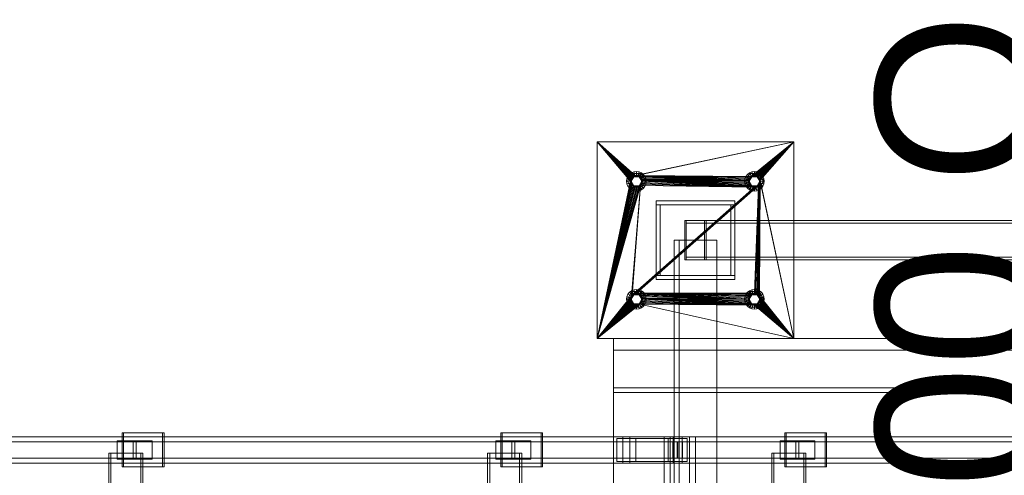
# Model space of a CAD drawing. Header units: millimetres. Extents: x -1970 to 61924, y -58230 to 6847.
# Tile 397 of 656: x 7452 to 8955, y -17609 to -16913. Entities that reach past the tile are written whole.
import ezdxf

# ---------------------------------------------------------------- set-up
doc = ezdxf.new("R2010")
doc.units = ezdxf.units.MM
for name, color, linetype, lineweight in [('COTAS_O', 1, 'Continuous', 0), ('superior_C01', 7, 'Continuous', 0), ('superior_mezcladora', 7, 'Continuous', 0)]:
    doc.layers.add(name, color=color, linetype=linetype, lineweight=lineweight)
doc.dimstyles.new('R19_100', dxfattribs={"dimtxt": 250, "dimasz": 150, "dimexe": 150, "dimexo": 80, "dimgap": 100, "dimtad": 1, "dimtih": 1, "dimtoh": 1, "dimdsep": 46, "dimcen": 0.09, "dimadec": 0, "dimazin": 0, "dimtfac": 1, "dimtdec": 4, "dimtofl": 0, "dimtmove": 0, "dimatfit": 3, "dimfxl": 1, "dimtolj": 1, "dimtzin": 0, "dimarcsym": 0})

# ---------------------------------------------------------------- blocks, each defined once
blk = doc.blocks.new('DIM_R26_36')
at = {"layer": 'COTAS_O'}
for p, q in [((9108.4, -17350), (9063.4, -17500)), ((9808.4, -17350), (9108.4, -17350)), ((9108.4, -18650), (9108.4, -17350)), ((9108.4, -17350), (9153.4, -17500)), ((9108.4, -18650), (9063.4, -18500)), ((9108.4, -18650), (9153.4, -18500)), ((9808.4, -18650), (9108.4, -18650))]:
    blk.add_line(p, q, dxfattribs=at)
blk.add_text('1300 O', height=250, rotation=90, dxfattribs=at).set_placement((9008.4, -18000))

msp = doc.modelspace()

# ---------------------------------------------------------------- linework, layer by layer
at = {"layer": 'superior_C01'}
for p, q in [((8372.601, -17550), (7217.04, -17550)), ((7227.824, -17550), (8383.386, -17550)), ((8449.442, -17550), (7293.88, -17550)), ((7307.361, -17550), (8462.923, -17550)), ((7670.212, -17544), (7608.583, -17544)), ((7608.583, -17544), (7608.583, -17596)), ((7610.739, -17544), (7608.583, -17544)), ((7610.739, -17596), (7610.739, -17544)), ((7610.739, -17544), (7672.369, -17544)), ((7670.212, -17596), (7670.212, -17544)), ((7670.212, -17544), (7672.369, -17544)), ((7672.369, -17544), (7672.369, -17596)), ((8247.993, -17544), (8186.363, -17544)), ((8186.363, -17544), (8186.363, -17596)), ((8188.52, -17544), (8186.363, -17544)), ((8188.52, -17596), (8188.52, -17544)), ((8188.52, -17544), (8250.15, -17544)), ((8247.993, -17596), (8247.993, -17544)), ((8247.993, -17544), (8250.15, -17544)), ((8250.15, -17544), (8250.15, -17596)), ((8372.601, -17550), (8372.601, -17590)), ((8383.386, -17550), (8372.601, -17550)), ((9528.163, -17550), (8372.601, -17550)), ((8383.386, -17590), (8383.386, -17550)), ((8383.386, -17550), (9538.948, -17550)), ((8474.093, -17550), (8435.575, -17550)), ((8435.575, -17550), (8435.575, -18450)), ((8445.011, -17550), (8435.575, -17550)), ((8445.011, -18450), (8445.011, -17550)), ((8445.011, -17550), (8483.53, -17550)), ((8449.442, -17550), (8449.442, -17590)), ((8462.923, -17550), (8449.442, -17550)), ((9605.003, -17550), (8449.442, -17550)), ((8462.923, -17590), (8462.923, -17550)), ((8462.923, -17550), (9618.484, -17550)), ((8474.093, -18450), (8474.093, -17550)), ((8474.093, -17550), (8483.53, -17550)), ((8483.53, -17550), (8483.53, -18450)), ((8681.329, -17544), (8619.699, -17544)), ((8619.699, -17544), (8619.699, -17596)), ((8621.856, -17544), (8619.699, -17544)), ((8621.856, -17596), (8621.856, -17544)), ((8621.856, -17544), (8683.486, -17544)), ((8681.329, -17596), (8681.329, -17544)), ((8681.329, -17544), (8683.486, -17544)), ((8683.486, -17544), (8683.486, -17596)), ((8455.644, -17557.5), (7221.894, -17557.5)), ((7222.97, -17557.5), (8456.72, -17557.5)), ((7629.703, -17556), (7600.814, -17556)), ((7600.814, -17556), (7600.814, -17584)), ((7625.492, -17556), (7600.814, -17556)), ((7625.492, -17584), (7625.492, -17556)), ((7625.492, -17556), (7654.381, -17556)), ((7629.703, -17584), (7629.703, -17556)), ((7629.703, -17556), (7654.381, -17556)), ((7654.381, -17556), (7654.381, -17584)), ((8207.76, -17556), (8178.871, -17556)), ((8178.871, -17556), (8178.871, -17584)), ((8203.273, -17556), (8178.871, -17556)), ((8203.273, -17584), (8203.273, -17556)), ((8203.273, -17556), (8232.162, -17556)), ((8207.76, -17584), (8207.76, -17556)), ((8207.76, -17556), (8232.162, -17556)), ((8232.162, -17556), (8232.162, -17584)), ((8392.438, -17552.5), (8363.549, -17552.5)), ((8363.549, -17552.5), (8363.549, -17587.5)), ((8441.738, -17552.5), (8363.549, -17552.5)), ((8392.438, -17587.5), (8392.438, -17552.5)), ((8392.438, -17552.5), (8470.627, -17552.5)), ((8441.738, -17587.5), (8441.738, -17552.5)), ((8441.738, -17552.5), (8470.627, -17552.5)), ((8448.858, -17557.5), (8463.506, -17557.5)), ((8448.858, -17582.5), (8448.858, -17557.5)), ((9526.231, -17557.5), (8448.858, -17557.5)), ((8455.644, -17557.5), (8455.644, -17582.5)), ((8456.72, -17557.5), (8455.644, -17557.5)), ((8456.72, -17582.5), (8456.72, -17557.5)), ((8463.506, -17557.5), (8463.506, -17582.5)), ((8463.506, -17557.5), (9540.879, -17557.5)), ((8470.627, -17552.5), (8470.627, -17587.5)), ((8641.303, -17556), (8612.414, -17556)), ((8612.414, -17556), (8612.414, -17584)), ((8636.609, -17556), (8612.414, -17556)), ((8636.609, -17584), (8636.609, -17556)), ((8636.609, -17556), (8665.498, -17556)), ((8641.303, -17584), (8641.303, -17556)), ((8641.303, -17556), (8665.498, -17556)), ((8665.498, -17556), (8665.498, -17584)), ((7637.022, -17575), (7588.103, -17575)), ((7588.103, -17575), (7588.103, -18425)), ((7591.339, -17575), (7588.103, -17575)), ((7591.339, -18425), (7591.339, -17575)), ((7591.339, -17575), (7640.257, -17575)), ((7637.022, -18425), (7637.022, -17575)), ((7637.022, -17575), (7640.257, -17575)), ((7640.257, -17575), (7640.257, -18425)), ((8215.079, -17575), (8166.16, -17575)), ((8166.16, -17575), (8166.16, -18425)), ((8169.395, -17575), (8166.16, -17575)), ((8169.395, -18425), (8169.395, -17575)), ((8169.395, -17575), (8218.314, -17575)), ((8215.079, -18425), (8215.079, -17575)), ((8215.079, -17575), (8218.314, -17575)), ((8218.314, -17575), (8218.314, -18425)), ((8648.621, -17575), (8599.703, -17575)), ((8599.703, -17575), (8599.703, -18425)), ((8602.938, -17575), (8599.703, -17575)), ((8602.938, -18425), (8602.938, -17575)), ((8602.938, -17575), (8651.857, -17575)), ((8648.621, -18425), (8648.621, -17575)), ((8648.621, -17575), (8651.857, -17575)), ((8651.857, -17575), (8651.857, -18425)), ((7217.04, -17590), (8372.601, -17590)), ((7221.894, -17582.5), (8455.644, -17582.5)), ((7222.97, -17582.5), (8456.72, -17582.5)), ((7227.824, -17590), (8383.386, -17590)), ((7293.88, -17590), (8449.442, -17590)), ((7307.361, -17590), (8462.923, -17590)), ((7600.814, -17584), (7629.703, -17584)), ((7600.814, -17584), (7625.492, -17584)), ((7654.381, -17584), (7625.492, -17584)), ((7654.381, -17584), (7629.703, -17584)), ((8178.871, -17584), (8207.76, -17584)), ((8178.871, -17584), (8203.273, -17584)), ((8232.162, -17584), (8203.273, -17584)), ((8232.162, -17584), (8207.76, -17584)), ((8363.549, -17587.5), (8392.438, -17587.5)), ((8441.738, -17587.5), (8363.549, -17587.5)), ((8372.601, -17590), (8383.386, -17590)), ((8372.601, -17590), (9528.163, -17590)), ((8383.386, -17590), (9538.948, -17590)), ((8470.627, -17587.5), (8392.438, -17587.5)), ((8470.627, -17587.5), (8441.738, -17587.5)), ((8463.506, -17582.5), (8448.858, -17582.5)), ((8448.858, -17582.5), (9526.231, -17582.5)), ((8449.442, -17590), (8462.923, -17590)), ((8449.442, -17590), (9605.003, -17590)), ((8455.644, -17582.5), (8456.72, -17582.5)), ((8462.923, -17590), (9618.484, -17590)), ((8463.506, -17582.5), (9540.879, -17582.5)), ((8612.414, -17584), (8641.303, -17584)), ((8612.414, -17584), (8636.609, -17584)), ((8665.498, -17584), (8636.609, -17584)), ((8665.498, -17584), (8641.303, -17584)), ((7608.583, -17596), (7670.212, -17596)), ((7608.583, -17596), (7610.739, -17596)), ((7672.369, -17596), (7610.739, -17596)), ((7672.369, -17596), (7670.212, -17596)), ((8186.363, -17596), (8247.993, -17596)), ((8186.363, -17596), (8188.52, -17596)), ((8250.15, -17596), (8188.52, -17596)), ((8250.15, -17596), (8247.993, -17596)), ((8619.699, -17596), (8681.329, -17596)), ((8619.699, -17596), (8621.856, -17596)), ((8683.486, -17596), (8621.856, -17596)), ((8683.486, -17596), (8681.329, -17596))]:
    msp.add_line(p, q, dxfattribs=at)
at = {"layer": 'superior_mezcladora'}
for p, q in [((8333.381, -17400), (8333.381, -17100)), ((8333.381, -17100), (8384.381, -17160)), ((8333.381, -17100), (8384.554, -17158.244)), ((8333.381, -17100), (8385.067, -17156.556)), ((8333.381, -17100), (8385.898, -17155)), ((8333.381, -17100), (8387.018, -17153.636)), ((8333.381, -17100), (8388.381, -17152.517)), ((8333.381, -17100), (8389.937, -17151.685)), ((8333.381, -17100), (8391.626, -17151.173)), ((8333.381, -17100), (8633.381, -17100)), ((8633.381, -17100), (8391.626, -17151.173)), ((8633.381, -17100), (8393.381, -17151)), ((8633.381, -17100), (8568.381, -17152.517)), ((8633.381, -17100), (8569.937, -17151.685)), ((8633.381, -17100), (8571.626, -17151.173)), ((8633.381, -17100), (8573.381, -17151)), ((8633.381, -17100), (8575.137, -17151.173)), ((8633.381, -17100), (8576.826, -17151.685)), ((8633.381, -17100), (8578.382, -17152.517)), ((8633.381, -17100), (8579.745, -17153.636)), ((8633.381, -17100), (8580.865, -17155)), ((8633.381, -17100), (8581.696, -17156.556)), ((8633.381, -17100), (8582.209, -17158.244)), ((8633.381, -17100), (8633.381, -17400)), ((8378.893, -17156.118), (8378.381, -17160)), ((8380.391, -17152.5), (8378.893, -17156.118)), ((8384.688, -17157.671), (8378.893, -17156.118)), ((8386.456, -17148.006), (8379.531, -17160)), ((8382.775, -17149.393), (8380.391, -17152.5)), ((8385.587, -17155.5), (8380.391, -17152.5)), ((8385.881, -17147.01), (8382.775, -17149.393)), ((8387.018, -17153.636), (8382.775, -17149.393)), ((8384.381, -17160), (8384.688, -17157.671)), ((8384.554, -17158.244), (8384.381, -17160)), ((8385.067, -17156.556), (8384.554, -17158.244)), ((8384.688, -17157.671), (8385.587, -17155.5)), ((8385.898, -17155), (8385.067, -17156.556)), ((8385.381, -17160), (8389.381, -17153.072)), ((8385.381, -17160), (8385.654, -17157.929)), ((8385.587, -17155.5), (8387.018, -17153.636)), ((8385.654, -17157.929), (8386.453, -17156)), ((8389.499, -17145.511), (8385.881, -17147.01)), ((8388.881, -17152.206), (8385.881, -17147.01)), ((8387.018, -17153.636), (8385.898, -17155)), ((8386.453, -17156), (8387.725, -17154.343)), ((8400.306, -17148.006), (8386.456, -17148.006)), ((8389.381, -17153.072), (8386.456, -17148.006)), ((8387.018, -17153.636), (8388.881, -17152.206)), ((8388.381, -17152.517), (8387.018, -17153.636)), ((8387.725, -17154.343), (8389.381, -17153.072)), ((8389.937, -17151.685), (8388.381, -17152.517)), ((8388.881, -17152.206), (8391.052, -17151.307)), ((8389.381, -17153.072), (8391.311, -17152.273)), ((8389.381, -17153.072), (8397.381, -17153.072)), ((8393.381, -17145), (8389.499, -17145.511)), ((8391.052, -17151.307), (8389.499, -17145.511)), ((8391.626, -17151.173), (8389.937, -17151.685)), ((8391.052, -17151.307), (8393.381, -17151)), ((8391.311, -17152.273), (8393.381, -17152)), ((8393.381, -17151), (8391.626, -17151.173)), ((8397.264, -17145.511), (8393.381, -17145)), ((8393.381, -17151), (8393.381, -17145)), ((8395.137, -17151.173), (8393.381, -17151)), ((8393.381, -17151), (8564.554, -17158.244)), ((8393.381, -17151), (8565.067, -17156.556)), ((8393.381, -17151), (8565.898, -17155)), ((8393.381, -17151), (8567.018, -17153.636)), ((8393.381, -17151), (8568.381, -17152.517)), ((8393.381, -17151), (8395.711, -17151.307)), ((8393.381, -17152), (8395.452, -17152.273)), ((8396.826, -17151.685), (8395.137, -17151.173)), ((8395.137, -17151.173), (8564.554, -17158.244)), ((8395.452, -17152.273), (8397.381, -17153.072)), ((8395.711, -17151.307), (8397.264, -17145.511)), ((8395.711, -17151.307), (8397.881, -17152.206)), ((8398.382, -17152.517), (8396.826, -17151.685)), ((8396.826, -17151.685), (8564.554, -17158.244)), ((8400.881, -17147.01), (8397.264, -17145.511)), ((8397.381, -17153.072), (8400.306, -17148.006)), ((8397.381, -17153.072), (8399.038, -17154.343)), ((8397.381, -17153.072), (8401.381, -17160)), ((8397.881, -17152.206), (8400.881, -17147.01)), ((8397.881, -17152.206), (8399.745, -17153.636)), ((8399.745, -17153.636), (8398.382, -17152.517)), ((8398.382, -17152.517), (8564.554, -17158.244)), ((8399.038, -17154.343), (8400.31, -17156)), ((8399.745, -17153.636), (8403.988, -17149.393)), ((8400.865, -17155), (8399.745, -17153.636)), ((8399.745, -17153.636), (8564.554, -17158.244)), ((8399.745, -17153.636), (8401.176, -17155.5)), ((8407.231, -17160), (8400.306, -17148.006)), ((8400.31, -17156), (8401.109, -17157.929)), ((8401.696, -17156.556), (8400.865, -17155)), ((8400.865, -17155), (8564.554, -17158.244)), ((8403.988, -17149.393), (8400.881, -17147.01)), ((8401.109, -17157.929), (8401.381, -17160)), ((8401.176, -17155.5), (8406.372, -17152.5)), ((8401.176, -17155.5), (8402.075, -17157.671)), ((8402.209, -17158.244), (8401.696, -17156.556)), ((8401.696, -17156.556), (8564.554, -17158.244)), ((8402.075, -17157.671), (8407.87, -17156.118)), ((8402.075, -17157.671), (8402.381, -17160)), ((8402.381, -17160), (8402.209, -17158.244)), ((8402.209, -17158.244), (8564.554, -17158.244)), ((8402.381, -17160), (8564.554, -17158.244)), ((8406.372, -17152.5), (8403.988, -17149.393)), ((8407.87, -17156.118), (8406.372, -17152.5)), ((8408.381, -17160), (8407.87, -17156.118)), ((8558.893, -17156.118), (8558.381, -17160)), ((8560.391, -17152.5), (8558.893, -17156.118)), ((8564.688, -17157.671), (8558.893, -17156.118)), ((8566.456, -17148.006), (8559.531, -17160)), ((8562.775, -17149.393), (8560.391, -17152.5)), ((8565.587, -17155.5), (8560.391, -17152.5)), ((8565.881, -17147.01), (8562.775, -17149.393)), ((8567.018, -17153.636), (8562.775, -17149.393)), ((8564.381, -17160), (8564.688, -17157.671)), ((8564.554, -17158.244), (8564.381, -17160)), ((8565.067, -17156.556), (8564.554, -17158.244)), ((8564.688, -17157.671), (8565.587, -17155.5)), ((8565.898, -17155), (8565.067, -17156.556)), ((8565.381, -17160), (8569.381, -17153.072)), ((8565.381, -17160), (8565.654, -17157.929)), ((8565.587, -17155.5), (8567.018, -17153.636)), ((8565.654, -17157.929), (8566.453, -17156)), ((8569.499, -17145.511), (8565.881, -17147.01)), ((8568.881, -17152.206), (8565.881, -17147.01)), ((8567.018, -17153.636), (8565.898, -17155)), ((8566.453, -17156), (8567.725, -17154.343)), ((8580.306, -17148.006), (8566.456, -17148.006)), ((8569.381, -17153.072), (8566.456, -17148.006)), ((8567.018, -17153.636), (8568.881, -17152.206)), ((8568.381, -17152.517), (8567.018, -17153.636)), ((8567.725, -17154.343), (8569.381, -17153.072)), ((8569.937, -17151.685), (8568.381, -17152.517)), ((8568.881, -17152.206), (8571.052, -17151.307)), ((8569.381, -17153.072), (8571.311, -17152.273)), ((8569.381, -17153.072), (8577.381, -17153.072)), ((8573.381, -17145), (8569.499, -17145.511)), ((8571.052, -17151.307), (8569.499, -17145.511)), ((8571.626, -17151.173), (8569.937, -17151.685)), ((8571.052, -17151.307), (8573.381, -17151)), ((8571.311, -17152.273), (8573.381, -17152)), ((8573.381, -17151), (8571.626, -17151.173)), ((8577.264, -17145.511), (8573.381, -17145)), ((8573.381, -17151), (8573.381, -17145)), ((8575.137, -17151.173), (8573.381, -17151)), ((8573.381, -17151), (8575.711, -17151.307)), ((8573.381, -17152), (8575.452, -17152.273)), ((8576.826, -17151.685), (8575.137, -17151.173)), ((8575.452, -17152.273), (8577.381, -17153.072)), ((8575.711, -17151.307), (8577.264, -17145.511)), ((8575.711, -17151.307), (8577.881, -17152.206)), ((8578.382, -17152.517), (8576.826, -17151.685)), ((8580.881, -17147.01), (8577.264, -17145.511)), ((8577.381, -17153.072), (8580.306, -17148.006)), ((8577.381, -17153.072), (8579.038, -17154.343)), ((8577.381, -17153.072), (8581.381, -17160)), ((8577.881, -17152.206), (8580.881, -17147.01)), ((8577.881, -17152.206), (8579.745, -17153.636)), ((8579.745, -17153.636), (8578.382, -17152.517)), ((8579.038, -17154.343), (8580.31, -17156)), ((8579.745, -17153.636), (8583.988, -17149.393)), ((8580.865, -17155), (8579.745, -17153.636)), ((8579.745, -17153.636), (8581.176, -17155.5)), ((8587.231, -17160), (8580.306, -17148.006)), ((8580.31, -17156), (8581.109, -17157.929)), ((8581.696, -17156.556), (8580.865, -17155)), ((8583.988, -17149.393), (8580.881, -17147.01)), ((8581.109, -17157.929), (8581.381, -17160)), ((8581.176, -17155.5), (8586.372, -17152.5)), ((8581.176, -17155.5), (8582.075, -17157.671)), ((8582.209, -17158.244), (8581.696, -17156.556)), ((8582.075, -17157.671), (8587.87, -17156.118)), ((8582.075, -17157.671), (8582.381, -17160)), ((8633.381, -17400), (8582.209, -17158.244)), ((8582.381, -17160), (8582.209, -17158.244)), ((8586.372, -17152.5), (8583.988, -17149.393)), ((8587.87, -17156.118), (8586.372, -17152.5)), ((8588.381, -17160), (8587.87, -17156.118)), ((8333.381, -17400), (8384.381, -17160)), ((8384.554, -17161.756), (8333.381, -17400)), ((8385.067, -17163.444), (8333.381, -17400)), ((8385.898, -17165), (8333.381, -17400)), ((8387.018, -17166.364), (8333.381, -17400)), ((8399.745, -17166.364), (8333.381, -17400)), ((8388.381, -17167.483), (8333.381, -17400)), ((8398.382, -17167.483), (8333.381, -17400)), ((8389.937, -17168.315), (8333.381, -17400)), ((8396.826, -17168.315), (8333.381, -17400)), ((8391.626, -17168.827), (8333.381, -17400)), ((8395.137, -17168.827), (8333.381, -17400)), ((8393.381, -17169), (8333.381, -17400)), ((8384.381, -17160), (8378.381, -17160)), ((8378.381, -17160), (8378.893, -17163.882)), ((8384.688, -17162.329), (8378.893, -17163.882)), ((8378.893, -17163.882), (8380.391, -17167.5)), ((8385.381, -17160), (8379.531, -17160)), ((8379.531, -17160), (8386.456, -17171.994)), ((8385.587, -17164.5), (8380.391, -17167.5)), ((8380.391, -17167.5), (8382.775, -17170.607)), ((8387.018, -17166.364), (8382.775, -17170.607)), ((8382.775, -17170.607), (8385.881, -17172.99)), ((8384.381, -17160), (8384.554, -17161.756)), ((8384.688, -17162.329), (8384.381, -17160)), ((8384.554, -17161.756), (8385.067, -17163.444)), ((8385.587, -17164.5), (8384.688, -17162.329)), ((8385.067, -17163.444), (8385.898, -17165)), ((8385.654, -17162.071), (8385.381, -17160)), ((8389.381, -17166.928), (8385.381, -17160)), ((8387.018, -17166.364), (8385.587, -17164.5)), ((8386.453, -17164), (8385.654, -17162.071)), ((8388.881, -17167.794), (8385.881, -17172.99)), ((8385.881, -17172.99), (8389.499, -17174.489)), ((8385.898, -17165), (8387.018, -17166.364)), ((8399.745, -17166.364), (8385.898, -17335)), ((8387.725, -17165.657), (8386.453, -17164)), ((8389.381, -17166.928), (8386.456, -17171.994)), ((8386.456, -17171.994), (8400.306, -17171.994)), ((8387.018, -17166.364), (8388.381, -17167.483)), ((8399.745, -17166.364), (8387.018, -17333.636)), ((8579.745, -17166.364), (8387.018, -17333.636)), ((8388.881, -17167.794), (8387.018, -17166.364)), ((8578.382, -17167.483), (8387.018, -17333.636)), ((8576.826, -17168.315), (8387.018, -17333.636)), ((8575.137, -17168.827), (8387.018, -17333.636)), ((8573.381, -17169), (8387.018, -17333.636)), ((8389.381, -17166.928), (8387.725, -17165.657)), ((8579.745, -17166.364), (8388.381, -17332.517)), ((8388.381, -17167.483), (8389.937, -17168.315)), ((8391.052, -17168.693), (8388.881, -17167.794)), ((8391.311, -17167.727), (8389.381, -17166.928)), ((8397.381, -17166.928), (8389.381, -17166.928)), ((8391.052, -17168.693), (8389.499, -17174.489)), ((8389.499, -17174.489), (8393.381, -17175)), ((8579.745, -17166.364), (8389.937, -17331.685)), ((8389.937, -17168.315), (8391.626, -17168.827)), ((8393.381, -17169), (8391.052, -17168.693)), ((8393.381, -17168), (8391.311, -17167.727)), ((8579.745, -17166.364), (8391.626, -17331.173)), ((8391.626, -17168.827), (8393.381, -17169)), ((8579.745, -17166.364), (8393.381, -17331)), ((8395.452, -17167.727), (8393.381, -17168)), ((8395.711, -17168.693), (8393.381, -17169)), ((8393.381, -17169), (8395.137, -17168.827)), ((8393.381, -17169), (8393.381, -17175)), ((8393.381, -17175), (8397.264, -17174.489)), ((8395.137, -17168.827), (8396.826, -17168.315)), ((8397.381, -17166.928), (8395.452, -17167.727)), ((8397.881, -17167.794), (8395.711, -17168.693)), ((8395.711, -17168.693), (8397.264, -17174.489)), ((8396.826, -17168.315), (8398.382, -17167.483)), ((8397.264, -17174.489), (8400.881, -17172.99)), ((8401.381, -17160), (8397.381, -17166.928)), ((8399.038, -17165.657), (8397.381, -17166.928)), ((8397.381, -17166.928), (8400.306, -17171.994)), ((8399.745, -17166.364), (8397.881, -17167.794)), ((8397.881, -17167.794), (8400.881, -17172.99)), ((8398.382, -17167.483), (8399.745, -17166.364)), ((8400.31, -17164), (8399.038, -17165.657)), ((8401.176, -17164.5), (8399.745, -17166.364)), ((8399.745, -17166.364), (8400.865, -17165)), ((8573.381, -17169), (8399.745, -17166.364)), ((8399.745, -17166.364), (8403.988, -17170.607)), ((8400.306, -17171.994), (8407.231, -17160)), ((8401.109, -17162.071), (8400.31, -17164)), ((8400.865, -17165), (8401.696, -17163.444)), ((8573.381, -17169), (8400.865, -17165)), ((8400.881, -17172.99), (8403.988, -17170.607)), ((8401.381, -17160), (8401.109, -17162.071)), ((8402.075, -17162.329), (8401.176, -17164.5)), ((8401.176, -17164.5), (8406.372, -17167.5)), ((8407.231, -17160), (8401.381, -17160)), ((8401.696, -17163.444), (8402.209, -17161.756)), ((8573.381, -17169), (8401.696, -17163.444)), ((8402.381, -17160), (8402.075, -17162.329)), ((8402.075, -17162.329), (8407.87, -17163.882)), ((8402.209, -17161.756), (8402.381, -17160)), ((8573.381, -17169), (8402.209, -17161.756)), ((8564.381, -17160), (8402.381, -17160)), ((8564.554, -17161.756), (8402.381, -17160)), ((8565.067, -17163.444), (8402.381, -17160)), ((8565.898, -17165), (8402.381, -17160)), ((8567.018, -17166.364), (8402.381, -17160)), ((8568.381, -17167.483), (8402.381, -17160)), ((8569.937, -17168.315), (8402.381, -17160)), ((8571.626, -17168.827), (8402.381, -17160)), ((8573.381, -17169), (8402.381, -17160)), ((8408.381, -17160), (8402.381, -17160)), ((8403.988, -17170.607), (8406.372, -17167.5)), ((8406.372, -17167.5), (8407.87, -17163.882)), ((8407.87, -17163.882), (8408.381, -17160)), ((8564.381, -17160), (8558.381, -17160)), ((8558.381, -17160), (8558.893, -17163.882)), ((8564.688, -17162.329), (8558.893, -17163.882)), ((8558.893, -17163.882), (8560.391, -17167.5)), ((8565.381, -17160), (8559.531, -17160)), ((8559.531, -17160), (8566.456, -17171.994)), ((8565.587, -17164.5), (8560.391, -17167.5)), ((8560.391, -17167.5), (8562.775, -17170.607)), ((8567.018, -17166.364), (8562.775, -17170.607)), ((8562.775, -17170.607), (8565.881, -17172.99)), ((8564.381, -17160), (8564.554, -17161.756)), ((8564.688, -17162.329), (8564.381, -17160)), ((8564.554, -17161.756), (8565.067, -17163.444)), ((8565.587, -17164.5), (8564.688, -17162.329)), ((8565.067, -17163.444), (8565.898, -17165)), ((8565.654, -17162.071), (8565.381, -17160)), ((8569.381, -17166.928), (8565.381, -17160)), ((8567.018, -17166.364), (8565.587, -17164.5)), ((8566.453, -17164), (8565.654, -17162.071)), ((8568.881, -17167.794), (8565.881, -17172.99)), ((8565.881, -17172.99), (8569.499, -17174.489)), ((8565.898, -17165), (8567.018, -17166.364)), ((8567.725, -17165.657), (8566.453, -17164)), ((8569.381, -17166.928), (8566.456, -17171.994)), ((8566.456, -17171.994), (8580.306, -17171.994)), ((8567.018, -17166.364), (8568.381, -17167.483)), ((8568.881, -17167.794), (8567.018, -17166.364)), ((8569.381, -17166.928), (8567.725, -17165.657)), ((8568.381, -17167.483), (8569.937, -17168.315)), ((8571.052, -17168.693), (8568.881, -17167.794)), ((8571.311, -17167.727), (8569.381, -17166.928)), ((8577.381, -17166.928), (8569.381, -17166.928)), ((8571.052, -17168.693), (8569.499, -17174.489)), ((8569.499, -17174.489), (8573.381, -17175)), ((8569.937, -17168.315), (8571.626, -17168.827)), ((8573.381, -17169), (8571.052, -17168.693)), ((8573.381, -17168), (8571.311, -17167.727)), ((8571.626, -17168.827), (8573.381, -17169)), ((8582.381, -17160), (8573.381, -17331)), ((8582.209, -17161.756), (8573.381, -17331)), ((8581.696, -17163.444), (8573.381, -17331)), ((8580.865, -17165), (8573.381, -17331)), ((8579.745, -17166.364), (8573.381, -17331)), ((8575.452, -17167.727), (8573.381, -17168)), ((8575.711, -17168.693), (8573.381, -17169)), ((8573.381, -17169), (8575.137, -17168.827)), ((8573.381, -17169), (8573.381, -17175)), ((8573.381, -17175), (8577.264, -17174.489)), ((8582.381, -17160), (8575.137, -17331.173)), ((8575.137, -17168.827), (8576.826, -17168.315)), ((8577.381, -17166.928), (8575.452, -17167.727)), ((8577.881, -17167.794), (8575.711, -17168.693)), ((8575.711, -17168.693), (8577.264, -17174.489)), ((8576.826, -17331.685), (8582.381, -17160)), ((8576.826, -17168.315), (8578.382, -17167.483)), ((8577.264, -17174.489), (8580.881, -17172.99)), ((8581.381, -17160), (8577.381, -17166.928)), ((8579.038, -17165.657), (8577.381, -17166.928)), ((8577.381, -17166.928), (8580.306, -17171.994)), ((8579.745, -17166.364), (8577.881, -17167.794)), ((8577.881, -17167.794), (8580.881, -17172.99)), ((8578.382, -17332.517), (8582.381, -17160)), ((8578.382, -17167.483), (8579.745, -17166.364)), ((8580.31, -17164), (8579.038, -17165.657)), ((8579.745, -17333.636), (8582.381, -17160)), ((8581.176, -17164.5), (8579.745, -17166.364)), ((8579.745, -17166.364), (8580.865, -17165)), ((8579.745, -17166.364), (8583.988, -17170.607)), ((8580.306, -17171.994), (8587.231, -17160)), ((8581.109, -17162.071), (8580.31, -17164)), ((8580.865, -17335), (8582.381, -17160)), ((8580.865, -17165), (8581.696, -17163.444)), ((8580.881, -17172.99), (8583.988, -17170.607)), ((8581.381, -17160), (8581.109, -17162.071)), ((8582.075, -17162.329), (8581.176, -17164.5)), ((8581.176, -17164.5), (8586.372, -17167.5)), ((8587.231, -17160), (8581.381, -17160)), ((8581.696, -17163.444), (8582.209, -17161.756)), ((8582.381, -17160), (8582.075, -17162.329)), ((8582.075, -17162.329), (8587.87, -17163.882)), ((8582.209, -17161.756), (8582.381, -17160)), ((8633.381, -17400), (8582.381, -17160)), ((8588.381, -17160), (8582.381, -17160)), ((8583.988, -17170.607), (8586.372, -17167.5)), ((8586.372, -17167.5), (8587.87, -17163.882)), ((8587.87, -17163.882), (8588.381, -17160)), ((8423.381, -17196), (8423.381, -17190)), ((8423.381, -17190), (8543.381, -17190)), ((8543.381, -17196), (8423.381, -17196)), ((8423.381, -17304), (8423.381, -17196)), ((8423.381, -17196), (8429.381, -17196)), ((8429.381, -17196), (8429.381, -17304)), ((8537.381, -17304), (8537.381, -17196)), ((8537.381, -17196), (8543.381, -17196)), ((8543.381, -17190), (8543.381, -17196)), ((8543.381, -17196), (8543.381, -17304)), ((9792.183, -17220), (8467.183, -17220)), ((8467.183, -17220), (8467.183, -17280)), ((8469.343, -17220), (8467.183, -17220)), ((8469.343, -17280), (8469.343, -17220)), ((8469.343, -17220), (9794.343, -17220)), ((8469.343, -17220), (8469.343, -17224)), ((8497.42, -17220), (8469.343, -17220)), ((8469.343, -17224), (9794.343, -17224)), ((8469.343, -17224), (8497.42, -17224)), ((9822.42, -17220), (8497.42, -17220)), ((8497.42, -17220), (8497.42, -17280)), ((8499.58, -17220), (8497.42, -17220)), ((8497.42, -17224), (8497.42, -17220)), ((9822.42, -17224), (8497.42, -17224)), ((8499.58, -17280), (8499.58, -17220)), ((8499.58, -17220), (9824.58, -17220)), ((8515.881, -17250), (8450.881, -17250)), ((8450.881, -17250), (8450.881, -18750)), ((8458.381, -17250), (8450.881, -17250)), ((8458.381, -18750), (8458.381, -17250)), ((8515.881, -18750), (8515.881, -17250)), ((9794.343, -17276), (8469.343, -17276)), ((8469.343, -17276), (8469.343, -17280)), ((8497.42, -17276), (8469.343, -17276)), ((8497.42, -17280), (8497.42, -17276)), ((8497.42, -17276), (9822.42, -17276)), ((8467.183, -17280), (9792.183, -17280)), ((8467.183, -17280), (8469.343, -17280)), ((9794.343, -17280), (8469.343, -17280)), ((8469.343, -17280), (8497.42, -17280)), ((8497.42, -17280), (9822.42, -17280)), ((8497.42, -17280), (8499.58, -17280)), ((9824.58, -17280), (8499.58, -17280)), ((8423.381, -17310), (8423.381, -17304)), ((8423.381, -17304), (8543.381, -17304)), ((8429.381, -17304), (8423.381, -17304)), ((8543.381, -17304), (8537.381, -17304)), ((8543.381, -17304), (8543.381, -17310)), ((8543.381, -17310), (8423.381, -17310)), ((8333.381, -17400), (8385.898, -17335)), ((8333.381, -17400), (8385.067, -17336.556)), ((8333.381, -17400), (8384.554, -17338.244)), ((8378.893, -17336.118), (8378.381, -17340)), ((8380.391, -17332.5), (8378.893, -17336.118)), ((8384.688, -17337.671), (8378.893, -17336.118)), ((8386.456, -17328.006), (8379.531, -17340)), ((8382.775, -17329.393), (8380.391, -17332.5)), ((8385.587, -17335.5), (8380.391, -17332.5)), ((8385.881, -17327.01), (8382.775, -17329.393)), ((8387.018, -17333.636), (8382.775, -17329.393)), ((8384.381, -17340), (8384.688, -17337.671)), ((8384.554, -17338.244), (8384.381, -17340)), ((8385.067, -17336.556), (8384.554, -17338.244)), ((8384.688, -17337.671), (8385.587, -17335.5)), ((8385.898, -17335), (8385.067, -17336.556)), ((8385.381, -17340), (8389.381, -17333.072)), ((8385.381, -17340), (8385.654, -17337.929)), ((8385.587, -17335.5), (8387.018, -17333.636)), ((8385.654, -17337.929), (8386.453, -17336)), ((8389.499, -17325.511), (8385.881, -17327.01)), ((8388.881, -17332.206), (8385.881, -17327.01)), ((8387.018, -17333.636), (8385.898, -17335)), ((8386.453, -17336), (8387.725, -17334.343)), ((8400.306, -17328.006), (8386.456, -17328.006)), ((8389.381, -17333.072), (8386.456, -17328.006)), ((8387.018, -17333.636), (8388.881, -17332.206)), ((8388.381, -17332.517), (8387.018, -17333.636)), ((8387.725, -17334.343), (8389.381, -17333.072)), ((8389.937, -17331.685), (8388.381, -17332.517)), ((8388.881, -17332.206), (8391.052, -17331.307)), ((8389.381, -17333.072), (8391.311, -17332.273)), ((8389.381, -17333.072), (8397.381, -17333.072)), ((8393.381, -17325), (8389.499, -17325.511)), ((8391.052, -17331.307), (8389.499, -17325.511)), ((8391.626, -17331.173), (8389.937, -17331.685)), ((8391.052, -17331.307), (8393.381, -17331)), ((8391.311, -17332.273), (8393.381, -17332)), ((8393.381, -17331), (8391.626, -17331.173)), ((8397.264, -17325.511), (8393.381, -17325)), ((8393.381, -17331), (8393.381, -17325)), ((8395.137, -17331.173), (8393.381, -17331)), ((8393.381, -17331), (8564.381, -17340)), ((8393.381, -17331), (8564.554, -17338.244)), ((8393.381, -17331), (8565.067, -17336.556)), ((8393.381, -17331), (8565.898, -17335)), ((8393.381, -17331), (8567.018, -17333.636)), ((8393.381, -17331), (8568.381, -17332.517)), ((8393.381, -17331), (8569.937, -17331.685)), ((8393.381, -17331), (8571.626, -17331.173)), ((8393.381, -17331), (8573.381, -17331)), ((8393.381, -17331), (8395.711, -17331.307)), ((8393.381, -17332), (8395.452, -17332.273)), ((8396.826, -17331.685), (8395.137, -17331.173)), ((8395.137, -17331.173), (8564.381, -17340)), ((8395.452, -17332.273), (8397.381, -17333.072)), ((8395.711, -17331.307), (8397.264, -17325.511)), ((8395.711, -17331.307), (8397.881, -17332.206)), ((8398.382, -17332.517), (8396.826, -17331.685)), ((8396.826, -17331.685), (8564.381, -17340)), ((8400.881, -17327.01), (8397.264, -17325.511)), ((8397.381, -17333.072), (8400.306, -17328.006)), ((8397.381, -17333.072), (8399.038, -17334.343)), ((8397.381, -17333.072), (8401.381, -17340)), ((8397.881, -17332.206), (8400.881, -17327.01)), ((8397.881, -17332.206), (8399.745, -17333.636)), ((8399.745, -17333.636), (8398.382, -17332.517)), ((8398.382, -17332.517), (8564.381, -17340)), ((8399.038, -17334.343), (8400.31, -17336)), ((8399.745, -17333.636), (8403.988, -17329.393)), ((8400.865, -17335), (8399.745, -17333.636)), ((8399.745, -17333.636), (8564.381, -17340)), ((8399.745, -17333.636), (8401.176, -17335.5)), ((8407.231, -17340), (8400.306, -17328.006)), ((8400.31, -17336), (8401.109, -17337.929)), ((8401.696, -17336.556), (8400.865, -17335)), ((8400.865, -17335), (8564.381, -17340)), ((8403.988, -17329.393), (8400.881, -17327.01)), ((8401.109, -17337.929), (8401.381, -17340)), ((8401.176, -17335.5), (8406.372, -17332.5)), ((8401.176, -17335.5), (8402.075, -17337.671)), ((8402.209, -17338.244), (8401.696, -17336.556)), ((8401.696, -17336.556), (8564.381, -17340)), ((8402.075, -17337.671), (8407.87, -17336.118)), ((8402.075, -17337.671), (8402.381, -17340)), ((8402.381, -17340), (8402.209, -17338.244)), ((8402.209, -17338.244), (8564.381, -17340)), ((8406.372, -17332.5), (8403.988, -17329.393)), ((8407.87, -17336.118), (8406.372, -17332.5)), ((8408.381, -17340), (8407.87, -17336.118)), ((8558.893, -17336.118), (8558.381, -17340)), ((8560.391, -17332.5), (8558.893, -17336.118)), ((8564.688, -17337.671), (8558.893, -17336.118)), ((8566.456, -17328.006), (8559.531, -17340)), ((8562.775, -17329.393), (8560.391, -17332.5)), ((8565.587, -17335.5), (8560.391, -17332.5)), ((8565.881, -17327.01), (8562.775, -17329.393)), ((8567.018, -17333.636), (8562.775, -17329.393)), ((8564.381, -17340), (8564.688, -17337.671)), ((8564.554, -17338.244), (8564.381, -17340)), ((8565.067, -17336.556), (8564.554, -17338.244)), ((8564.688, -17337.671), (8565.587, -17335.5)), ((8565.898, -17335), (8565.067, -17336.556)), ((8565.381, -17340), (8569.381, -17333.072)), ((8565.381, -17340), (8565.654, -17337.929)), ((8565.587, -17335.5), (8567.018, -17333.636)), ((8565.654, -17337.929), (8566.453, -17336)), ((8569.499, -17325.511), (8565.881, -17327.01)), ((8568.881, -17332.206), (8565.881, -17327.01)), ((8567.018, -17333.636), (8565.898, -17335)), ((8566.453, -17336), (8567.725, -17334.343)), ((8580.306, -17328.006), (8566.456, -17328.006)), ((8569.381, -17333.072), (8566.456, -17328.006)), ((8567.018, -17333.636), (8568.881, -17332.206)), ((8568.381, -17332.517), (8567.018, -17333.636)), ((8567.725, -17334.343), (8569.381, -17333.072)), ((8569.937, -17331.685), (8568.381, -17332.517)), ((8568.881, -17332.206), (8571.052, -17331.307)), ((8569.381, -17333.072), (8571.311, -17332.273)), ((8569.381, -17333.072), (8577.381, -17333.072)), ((8573.381, -17325), (8569.499, -17325.511)), ((8571.052, -17331.307), (8569.499, -17325.511)), ((8571.626, -17331.173), (8569.937, -17331.685)), ((8571.052, -17331.307), (8573.381, -17331)), ((8571.311, -17332.273), (8573.381, -17332)), ((8573.381, -17331), (8571.626, -17331.173)), ((8577.264, -17325.511), (8573.381, -17325)), ((8573.381, -17331), (8573.381, -17325)), ((8575.137, -17331.173), (8573.381, -17331)), ((8573.381, -17331), (8575.711, -17331.307)), ((8573.381, -17332), (8575.452, -17332.273)), ((8576.826, -17331.685), (8575.137, -17331.173)), ((8575.452, -17332.273), (8577.381, -17333.072)), ((8575.711, -17331.307), (8577.264, -17325.511)), ((8575.711, -17331.307), (8577.881, -17332.206)), ((8578.382, -17332.517), (8576.826, -17331.685)), ((8580.881, -17327.01), (8577.264, -17325.511)), ((8577.381, -17333.072), (8580.306, -17328.006)), ((8577.381, -17333.072), (8579.038, -17334.343)), ((8577.381, -17333.072), (8581.381, -17340)), ((8577.881, -17332.206), (8580.881, -17327.01)), ((8577.881, -17332.206), (8579.745, -17333.636)), ((8579.745, -17333.636), (8578.382, -17332.517)), ((8579.038, -17334.343), (8580.31, -17336)), ((8579.745, -17333.636), (8583.988, -17329.393)), ((8580.865, -17335), (8579.745, -17333.636)), ((8579.745, -17333.636), (8581.176, -17335.5)), ((8587.231, -17340), (8580.306, -17328.006)), ((8580.31, -17336), (8581.109, -17337.929)), ((8581.696, -17336.556), (8580.865, -17335)), ((8580.865, -17335), (8633.381, -17400)), ((8583.988, -17329.393), (8580.881, -17327.01)), ((8581.109, -17337.929), (8581.381, -17340)), ((8581.176, -17335.5), (8586.372, -17332.5)), ((8581.176, -17335.5), (8582.075, -17337.671)), ((8582.209, -17338.244), (8581.696, -17336.556)), ((8581.696, -17336.556), (8633.381, -17400)), ((8582.075, -17337.671), (8587.87, -17336.118)), ((8582.075, -17337.671), (8582.381, -17340)), ((8582.381, -17340), (8582.209, -17338.244)), ((8582.209, -17338.244), (8633.381, -17400)), ((8586.372, -17332.5), (8583.988, -17329.393)), ((8587.87, -17336.118), (8586.372, -17332.5)), ((8588.381, -17340), (8587.87, -17336.118)), ((8384.381, -17340), (8333.381, -17400)), ((8384.554, -17341.756), (8333.381, -17400)), ((8385.067, -17343.444), (8333.381, -17400)), ((8385.898, -17345), (8333.381, -17400)), ((8387.018, -17346.364), (8333.381, -17400)), ((8388.381, -17347.483), (8333.381, -17400)), ((8398.382, -17347.483), (8333.381, -17400)), ((8389.937, -17348.315), (8333.381, -17400)), ((8396.826, -17348.315), (8333.381, -17400)), ((8391.626, -17348.827), (8333.381, -17400)), ((8395.137, -17348.827), (8333.381, -17400)), ((8393.381, -17349), (8333.381, -17400)), ((8384.381, -17340), (8378.381, -17340)), ((8378.381, -17340), (8378.893, -17343.882)), ((8384.688, -17342.329), (8378.893, -17343.882)), ((8378.893, -17343.882), (8380.391, -17347.5)), ((8385.381, -17340), (8379.531, -17340)), ((8379.531, -17340), (8386.456, -17351.994)), ((8385.587, -17344.5), (8380.391, -17347.5)), ((8380.391, -17347.5), (8382.775, -17350.607)), ((8387.018, -17346.364), (8382.775, -17350.607)), ((8382.775, -17350.607), (8385.881, -17352.99)), ((8384.381, -17340), (8384.554, -17341.756)), ((8384.688, -17342.329), (8384.381, -17340)), ((8384.554, -17341.756), (8385.067, -17343.444)), ((8385.587, -17344.5), (8384.688, -17342.329)), ((8385.067, -17343.444), (8385.898, -17345)), ((8385.654, -17342.071), (8385.381, -17340)), ((8389.381, -17346.928), (8385.381, -17340)), ((8387.018, -17346.364), (8385.587, -17344.5)), ((8386.453, -17344), (8385.654, -17342.071)), ((8388.881, -17347.794), (8385.881, -17352.99)), ((8385.881, -17352.99), (8389.499, -17354.489)), ((8385.898, -17345), (8387.018, -17346.364)), ((8387.725, -17345.657), (8386.453, -17344)), ((8389.381, -17346.928), (8386.456, -17351.994)), ((8386.456, -17351.994), (8400.306, -17351.994)), ((8387.018, -17346.364), (8388.381, -17347.483)), ((8388.881, -17347.794), (8387.018, -17346.364)), ((8389.381, -17346.928), (8387.725, -17345.657)), ((8388.381, -17347.483), (8389.937, -17348.315)), ((8391.052, -17348.693), (8388.881, -17347.794)), ((8391.311, -17347.727), (8389.381, -17346.928)), ((8397.381, -17346.928), (8389.381, -17346.928)), ((8391.052, -17348.693), (8389.499, -17354.489)), ((8389.499, -17354.489), (8393.381, -17355)), ((8389.937, -17348.315), (8391.626, -17348.827)), ((8393.381, -17349), (8391.052, -17348.693)), ((8393.381, -17348), (8391.311, -17347.727)), ((8391.626, -17348.827), (8393.381, -17349)), ((8395.452, -17347.727), (8393.381, -17348)), ((8395.711, -17348.693), (8393.381, -17349)), ((8393.381, -17349), (8395.137, -17348.827)), ((8393.381, -17349), (8393.381, -17355)), ((8393.381, -17355), (8397.264, -17354.489)), ((8395.137, -17348.827), (8396.826, -17348.315)), ((8397.381, -17346.928), (8395.452, -17347.727)), ((8397.881, -17347.794), (8395.711, -17348.693)), ((8395.711, -17348.693), (8397.264, -17354.489)), ((8396.826, -17348.315), (8398.382, -17347.483)), ((8397.264, -17354.489), (8400.881, -17352.99)), ((8401.381, -17340), (8397.381, -17346.928)), ((8399.038, -17345.657), (8397.381, -17346.928)), ((8397.381, -17346.928), (8400.306, -17351.994)), ((8399.745, -17346.364), (8397.881, -17347.794)), ((8397.881, -17347.794), (8400.881, -17352.99)), ((8398.382, -17347.483), (8399.745, -17346.364)), ((8398.382, -17347.483), (8633.381, -17400)), ((8573.381, -17349), (8398.382, -17347.483)), ((8400.31, -17344), (8399.038, -17345.657)), ((8401.176, -17344.5), (8399.745, -17346.364)), ((8399.745, -17346.364), (8400.865, -17345)), ((8573.381, -17349), (8399.745, -17346.364)), ((8399.745, -17346.364), (8403.988, -17350.607)), ((8400.306, -17351.994), (8407.231, -17340)), ((8401.109, -17342.071), (8400.31, -17344)), ((8400.865, -17345), (8401.696, -17343.444)), ((8573.381, -17349), (8400.865, -17345)), ((8400.881, -17352.99), (8403.988, -17350.607)), ((8401.381, -17340), (8401.109, -17342.071)), ((8402.075, -17342.329), (8401.176, -17344.5)), ((8401.176, -17344.5), (8406.372, -17347.5)), ((8407.231, -17340), (8401.381, -17340)), ((8401.696, -17343.444), (8402.209, -17341.756)), ((8573.381, -17349), (8401.696, -17343.444)), ((8402.381, -17340), (8402.075, -17342.329)), ((8402.075, -17342.329), (8407.87, -17343.882)), ((8402.209, -17341.756), (8402.381, -17340)), ((8573.381, -17349), (8402.209, -17341.756)), ((8564.381, -17340), (8402.381, -17340)), ((8564.554, -17341.756), (8402.381, -17340)), ((8565.067, -17343.444), (8402.381, -17340)), ((8565.898, -17345), (8402.381, -17340)), ((8567.018, -17346.364), (8402.381, -17340)), ((8568.381, -17347.483), (8402.381, -17340)), ((8569.937, -17348.315), (8402.381, -17340)), ((8571.626, -17348.827), (8402.381, -17340)), ((8573.381, -17349), (8402.381, -17340)), ((8408.381, -17340), (8402.381, -17340)), ((8403.988, -17350.607), (8406.372, -17347.5)), ((8406.372, -17347.5), (8407.87, -17343.882)), ((8407.87, -17343.882), (8408.381, -17340)), ((8564.381, -17340), (8558.381, -17340)), ((8558.381, -17340), (8558.893, -17343.882)), ((8564.688, -17342.329), (8558.893, -17343.882)), ((8558.893, -17343.882), (8560.391, -17347.5)), ((8565.381, -17340), (8559.531, -17340)), ((8559.531, -17340), (8566.456, -17351.994)), ((8565.587, -17344.5), (8560.391, -17347.5)), ((8560.391, -17347.5), (8562.775, -17350.607)), ((8567.018, -17346.364), (8562.775, -17350.607)), ((8562.775, -17350.607), (8565.881, -17352.99)), ((8564.381, -17340), (8564.554, -17341.756)), ((8564.688, -17342.329), (8564.381, -17340)), ((8564.554, -17341.756), (8565.067, -17343.444)), ((8565.587, -17344.5), (8564.688, -17342.329)), ((8565.067, -17343.444), (8565.898, -17345)), ((8565.654, -17342.071), (8565.381, -17340)), ((8569.381, -17346.928), (8565.381, -17340)), ((8567.018, -17346.364), (8565.587, -17344.5)), ((8566.453, -17344), (8565.654, -17342.071)), ((8568.881, -17347.794), (8565.881, -17352.99)), ((8565.881, -17352.99), (8569.499, -17354.489)), ((8565.898, -17345), (8567.018, -17346.364)), ((8567.725, -17345.657), (8566.453, -17344)), ((8569.381, -17346.928), (8566.456, -17351.994)), ((8566.456, -17351.994), (8580.306, -17351.994)), ((8567.018, -17346.364), (8568.381, -17347.483)), ((8568.881, -17347.794), (8567.018, -17346.364)), ((8569.381, -17346.928), (8567.725, -17345.657)), ((8568.381, -17347.483), (8569.937, -17348.315)), ((8571.052, -17348.693), (8568.881, -17347.794)), ((8571.311, -17347.727), (8569.381, -17346.928)), ((8577.381, -17346.928), (8569.381, -17346.928)), ((8571.052, -17348.693), (8569.499, -17354.489)), ((8569.499, -17354.489), (8573.381, -17355)), ((8569.937, -17348.315), (8571.626, -17348.827)), ((8573.381, -17349), (8571.052, -17348.693)), ((8573.381, -17348), (8571.311, -17347.727)), ((8571.626, -17348.827), (8573.381, -17349)), ((8575.452, -17347.727), (8573.381, -17348)), ((8575.711, -17348.693), (8573.381, -17349)), ((8573.381, -17349), (8575.137, -17348.827)), ((8573.381, -17349), (8633.381, -17400)), ((8573.381, -17349), (8573.381, -17355)), ((8573.381, -17355), (8577.264, -17354.489)), ((8575.137, -17348.827), (8576.826, -17348.315)), ((8575.137, -17348.827), (8633.381, -17400)), ((8577.381, -17346.928), (8575.452, -17347.727)), ((8577.881, -17347.794), (8575.711, -17348.693)), ((8575.711, -17348.693), (8577.264, -17354.489)), ((8576.826, -17348.315), (8578.382, -17347.483)), ((8576.826, -17348.315), (8633.381, -17400)), ((8577.264, -17354.489), (8580.881, -17352.99)), ((8581.381, -17340), (8577.381, -17346.928)), ((8579.038, -17345.657), (8577.381, -17346.928)), ((8577.381, -17346.928), (8580.306, -17351.994)), ((8579.745, -17346.364), (8577.881, -17347.794)), ((8577.881, -17347.794), (8580.881, -17352.99)), ((8578.382, -17347.483), (8579.745, -17346.364)), ((8578.382, -17347.483), (8633.381, -17400)), ((8580.31, -17344), (8579.038, -17345.657)), ((8581.176, -17344.5), (8579.745, -17346.364)), ((8579.745, -17346.364), (8580.865, -17345)), ((8579.745, -17346.364), (8633.381, -17400)), ((8579.745, -17346.364), (8583.988, -17350.607)), ((8580.306, -17351.994), (8587.231, -17340)), ((8581.109, -17342.071), (8580.31, -17344)), ((8580.865, -17345), (8581.696, -17343.444)), ((8580.865, -17345), (8633.381, -17400)), ((8580.881, -17352.99), (8583.988, -17350.607)), ((8581.381, -17340), (8581.109, -17342.071)), ((8582.075, -17342.329), (8581.176, -17344.5)), ((8581.176, -17344.5), (8586.372, -17347.5)), ((8587.231, -17340), (8581.381, -17340)), ((8581.696, -17343.444), (8582.209, -17341.756)), ((8581.696, -17343.444), (8633.381, -17400)), ((8582.381, -17340), (8582.075, -17342.329)), ((8582.075, -17342.329), (8587.87, -17343.882)), ((8582.209, -17341.756), (8582.381, -17340)), ((8582.209, -17341.756), (8633.381, -17400)), ((8582.381, -17340), (8633.381, -17400)), ((8588.381, -17340), (8582.381, -17340)), ((8583.988, -17350.607), (8586.372, -17347.5)), ((8586.372, -17347.5), (8587.87, -17343.882)), ((8587.87, -17343.882), (8588.381, -17340)), ((8633.381, -17400), (8333.381, -17400)), ((8358.381, -18600), (8358.381, -17400)), ((8358.381, -17400), (9808.381, -17400)), ((8358.381, -17482.5), (8358.381, -17417.5)), ((8358.381, -17417.5), (9808.381, -17417.5)), ((8358.381, -17482.5), (8358.381, -17475)), ((8358.381, -17475), (9808.381, -17475)), ((9808.381, -17482.5), (8358.381, -17482.5))]:
    msp.add_line(p, q, dxfattribs=at)

# ---------------------------------------------------------------- dimensions: what is measured, and where the dimension line sits
at = {"layer": 'COTAS_O'}
dim = msp.add_aligned_dim(p1=(9808.381, -18650), p2=(9808.381, -17350), distance=700, text='<> O', dimstyle='R19_100', dxfattribs=at)
dim.commit()
dim.dimension.update_dxf_attribs({"geometry": 'DIM_R26_36', "text_midpoint": (9108.381, -18000)})

doc.saveas('drawing.dxf')
